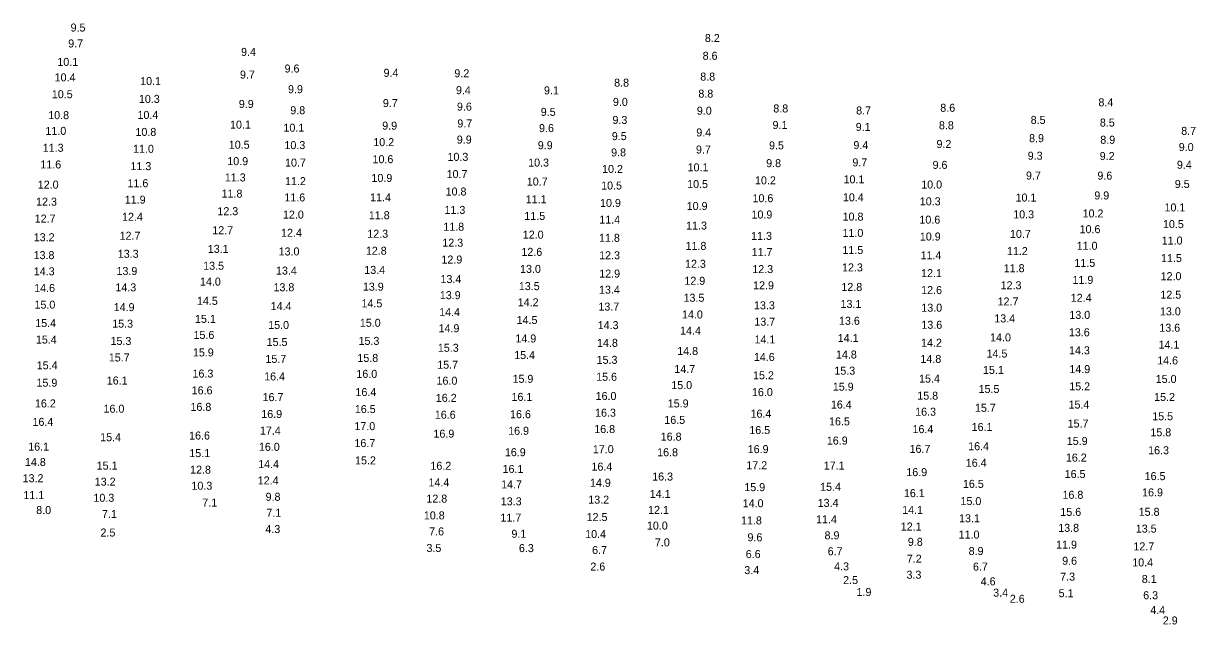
# Model space of a CAD drawing. Extents: x 1023796 to 1112670, y 656573 to 837340.
# Drawn here: x 1034315 to 1035047, y 764472 to 764847 of the extents above; entities that cross this region are included whole.
import ezdxf

# ---------------------------------------------------------------- set-up
doc = ezdxf.new("R2010")
doc.units = 0
doc.layers.add('V-TOPO-SOUN', color=7, linetype='Continuous')

msp = doc.modelspace()

# ---------------------------------------------------------------- texts
at = {"layer": 'V-TOPO-SOUN'}
for s, p in [('9.5', (1034344.01, 764842.15)), ('8.2', (1034740.17, 764835.6)), ('9.7', (1034342.52, 764832.2)), ('9.4', (1034450.47, 764826.95)), ('10.1 ', (1034335.73, 764820.69)), ('8.6', (1034738.78, 764824.51)), ('9.7', (1034449.8, 764812.75)), ('9.6', (1034477.66, 764816.54)), ('9.4', (1034539.48, 764813.87)), ('9.2', (1034583.7, 764813.58)), ('10.4 ', (1034334.05, 764811.01)), ('10.1 ', (1034387.44, 764808.72)), ('8.8', (1034683.5, 764807.7)), ('8.8', (1034737.28, 764811.5)), ('10.5 ', (1034332.3, 764800.49)), ('10.3 ', (1034386.67, 764797.56)), ('9.9', (1034479.8, 764803.64)), ('9.4', (1034584.68, 764803.01)), ('9.1', (1034639.67, 764802.88)), ('8.8', (1034736.12, 764800.86)), ('9.9', (1034449.08, 764794.4)), ('9.8', (1034481.24, 764790.47)), ('9.7', (1034539.04, 764794.95)), ('9.6', (1034585.32, 764792.74)), ('9.0', (1034682.74, 764795.71)), ('9.0', (1034735.15, 764790.2)), ('8.8', (1034782.92, 764791.58)), ('8.7', (1034834.65, 764790.31)), ('8.6', (1034887.2, 764792)), ('8.4', (1034985.99, 764795.45)), ('10.8 ', (1034330.03, 764787.4)), ('10.4 ', (1034385.79, 764787.54)), ('9.5', (1034637.67, 764789.46)), ('9.3', (1034682.45, 764784.4)), ('8.5', (1034943.67, 764784.43)), ('8.5', (1034986.88, 764782.78)), ('11.0 ', (1034328.29, 764777.56)), ('10.8 ', (1034384.51, 764776.92)), ('10.1 ', (1034443.59, 764781.47)), ('10.1 ', (1034476.95, 764779.56)), ('9.9', (1034538.65, 764780.83)), ('9.7', (1034585.56, 764782.23)), ('9.6', (1034636.6, 764779.31)), ('9.4', (1034734.81, 764776.61)), ('9.1', (1034782.44, 764781.23)), ('9.1', (1034834.38, 764780.07)), ('8.8', (1034886.36, 764781.08)), ('8.7', (1035037.69, 764777.57)), ('10.5 ', (1034442.82, 764768.92)), ('10.3 ', (1034477.57, 764768.69)), ('10.2 ', (1034533.07, 764770.53)), ('9.9', (1034585.23, 764772.13)), ('9.9', (1034635.81, 764768.59)), ('9.5', (1034682.05, 764774.3)), ('9.5', (1034780.24, 764768.51)), ('9.4', (1034832.95, 764768.69)), ('9.2', (1034884.83, 764769.35)), ('8.9', (1034942.68, 764773)), ('8.9', (1034987.15, 764772.02)), ('11.3 ', (1034326.6, 764767.02)), ('11.0 ', (1034383.03, 764766.36)), ('10.3 ', (1034579.41, 764761.35)), ('9.8', (1034681.62, 764764.12)), ('9.7', (1034734.6, 764765.91)), ('9.3', (1034941.82, 764762.05)), ('9.2', (1034986.79, 764761.83)), ('9.0', (1035036.16, 764767.45)), ('11.6 ', (1034325.09, 764756.57)), ('11.3 ', (1034381.4, 764755.53)), ('10.9 ', (1034441.88, 764758.67)), ('10.7 ', (1034477.95, 764757.73)), ('10.6 ', (1034532.58, 764759.87)), ('10.3 ', (1034629.79, 764757.76)), ('10.2 ', (1034675.97, 764753.76)), ('10.1 ', (1034729.4, 764754.77)), ('9.8', (1034778.46, 764757.4)), ('9.7', (1034832.32, 764757.91)), ('9.6', (1034882.39, 764756.31)), ('9.4', (1035034.99, 764756.4)), ('11.3 ', (1034440.34, 764748.48)), ('11.2 ', (1034477.94, 764746.16)), ('10.9 ', (1034531.92, 764748.15)), ('10.7 ', (1034578.85, 764750.56)), ('10.2 ', (1034771.49, 764746.65)), ('10.1 ', (1034826.78, 764747.27)), ('9.7', (1034940.73, 764749.67)), ('9.6', (1034985.35, 764749.61)), ('12.0 ', (1034323.51, 764743.99)), ('11.6 ', (1034379.55, 764744.86)), ('10.8 ', (1034578.24, 764739.67)), ('10.7 ', (1034628.95, 764745.9)), ('10.5 ', (1034675.38, 764743.42)), ('10.5 ', (1034729.1, 764744.33)), ('10.0 ', (1034875.31, 764744.05)), ('9.5', (1035033.68, 764744.4)), ('12.3 ', (1034322.45, 764733.34)), ('11.9 ', (1034377.85, 764734.6)), ('11.8 ', (1034438.3, 764738.37)), ('11.6 ', (1034477.53, 764735.97)), ('11.4 ', (1034531.09, 764736.02)), ('11.1 ', (1034628.27, 764734.83)), ('10.9 ', (1034674.7, 764732.53)), ('10.6 ', (1034769.92, 764735.48)), ('10.4 ', (1034826.38, 764736.06)), ('10.3 ', (1034874.41, 764733.53)), ('10.1 ', (1034934.23, 764735.91)), ('9.9', (1034983.42, 764737.23)), ('12.3 ', (1034435.69, 764727.39)), ('12.0 ', (1034476.64, 764725.25)), ('11.8 ', (1034530.28, 764724.87)), ('11.3 ', (1034577.53, 764728.18)), ('11.5 ', (1034627.4, 764724.4)), ('10.9 ', (1034728.82, 764730.63)), ('10.9 ', (1034769.29, 764725.31)), ('10.3 ', (1034932.75, 764725.39)), ('10.2 ', (1034976.1, 764725.97)), ('10.1 ', (1035027.25, 764729.73)), ('12.7 ', (1034321.58, 764722.78)), ('12.4 ', (1034376.13, 764723.87)), ('11.8 ', (1034576.8, 764717.68)), ('11.4 ', (1034674.21, 764722.1)), ('11.3 ', (1034728.46, 764718.39)), ('10.8 ', (1034826.2, 764724)), ('10.6 ', (1034874.16, 764722.08)), ('10.5 ', (1035026.28, 764719.32)), ('13.2 ', (1034320.98, 764711.1)), ('12.7 ', (1034374.6, 764712.05)), ('12.7 ', (1034432.53, 764715.5)), ('12.4 ', (1034475.45, 764713.89)), ('12.3 ', (1034529.32, 764713.27)), ('12.0 ', (1034626.44, 764712.69)), ('11.8 ', (1034674.08, 764710.73)), ('11.3 ', (1034769.05, 764711.93)), ('11.0 ', (1034826.14, 764713.79)), ('10.9 ', (1034874.44, 764711.56)), ('10.7 ', (1034930.76, 764713.18)), ('10.6 ', (1034974.22, 764716.14)), ('13.1 ', (1034429.7, 764703.85)), ('13.0 ', (1034473.92, 764702.22)), ('12.8 ', (1034528.43, 764702.68)), ('12.3 ', (1034576.19, 764707.69)), ('11.8 ', (1034728.1, 764705.7)), ('11.5 ', (1034826.09, 764703.14)), ('11.2 ', (1034928.84, 764702.46)), ('11.0 ', (1034972.42, 764705.76)), ('11.0 ', (1035025.5, 764709.06)), ('13.8 ', (1034320.9, 764699.92)), ('13.3 ', (1034373.48, 764700.77)), ('12.9 ', (1034575.63, 764697.16)), ('12.6 ', (1034625.58, 764701.96)), ('12.3 ', (1034674.14, 764699.83)), ('11.7 ', (1034769.37, 764701.85)), ('11.4 ', (1034874.87, 764699.82)), ('11.5 ', (1034971, 764695.09)), ('11.5 ', (1035025.1, 764698.09)), ('14.3 ', (1034321.01, 764689.81)), ('13.9 ', (1034372.67, 764690.01)), ('13.5 ', (1034426.82, 764693.28)), ('13.4 ', (1034472.3, 764690.28)), ('13.4 ', (1034527.44, 764690.69)), ('13.0 ', (1034624.74, 764691.32)), ('12.9 ', (1034674.2, 764688.38)), ('12.3 ', (1034727.78, 764694.5)), ('12.3 ', (1034769.79, 764691.2)), ('12.3 ', (1034825.86, 764692.24)), ('12.1 ', (1034875.21, 764688.66)), ('11.8 ', (1034926.83, 764691.76)), ('14.0 ', (1034424.82, 764683.41)), ('13.9 ', (1034526.56, 764680.21)), ('13.4 ', (1034575.06, 764684.97)), ('13.5 ', (1034623.97, 764680.55)), ('12.9 ', (1034727.37, 764683.89)), ('12.9 ', (1034770.29, 764681.06)), ('12.3 ', (1034924.89, 764681.09)), ('11.9 ', (1034969.78, 764684.46)), ('12.0 ', (1035024.83, 764686.77)), ('14.6 ', (1034321.26, 764679.35)), ('14.3 ', (1034371.98, 764679.78)), ('13.8 ', (1034470.74, 764679.85)), ('13.9 ', (1034574.62, 764674.9)), ('13.4 ', (1034674.05, 764678.31)), ('13.5 ', (1034726.86, 764673.28)), ('12.8 ', (1034825.44, 764680.02)), ('12.6 ', (1034875.28, 764678.09)), ('12.4 ', (1034968.68, 764673.27)), ('12.5 ', (1035024.68, 764675.22)), ('15.0 ', (1034321.45, 764668.95)), ('14.9 ', (1034370.92, 764667.4)), ('14.5 ', (1034422.92, 764671.36)), ('14.4 ', (1034468.96, 764668.04)), ('14.5 ', (1034525.7, 764669.77)), ('14.2 ', (1034623.29, 764670.45)), ('13.7 ', (1034673.67, 764667.75)), ('13.3 ', (1034770.84, 764668.56)), ('13.1 ', (1034824.9, 764669.39)), ('13.0 ', (1034875.36, 764667.06)), ('12.7 ', (1034923.01, 764670.95)), ('15.1 ', (1034421.71, 764660.09)), ('14.4 ', (1034574.22, 764664.31)), ('14.5 ', (1034622.58, 764659.37)), ('14.0 ', (1034725.88, 764662.83)), ('13.7 ', (1034771.07, 764658.34)), ('13.6 ', (1034823.94, 764658.89)), ('13.4 ', (1034920.94, 764660.37)), ('13.0 ', (1034967.83, 764662.57)), ('13.0 ', (1035024.39, 764664.77)), ('15.4 ', (1034321.91, 764657.46)), ('15.3 ', (1034369.99, 764657.1)), ('15.0 ', (1034467.42, 764656.24)), ('15.0 ', (1034524.67, 764657.65)), ('14.9 ', (1034573.83, 764654.23)), ('14.3 ', (1034673.23, 764656.17)), ('14.4 ', (1034724.72, 764652.73)), ('13.6 ', (1034875.39, 764656.4)), ('13.6 ', (1034967.53, 764651.69)), ('13.6 ', (1035024.03, 764654.55)), ('15.4 ', (1034322.31, 764647.18)), ('15.3 ', (1034368.95, 764646.28)), ('15.6 ', (1034420.78, 764650.04)), ('15.5 ', (1034466.44, 764645.62)), ('15.3 ', (1034523.85, 764646.33)), ('14.9 ', (1034621.83, 764647.83)), ('14.8 ', (1034672.82, 764645.1)), ('14.1 ', (1034771.18, 764647.23)), ('14.1 ', (1034823.15, 764648.12)), ('14.2 ', (1034875.21, 764645.18)), ('14.0 ', (1034918.34, 764648.51)), ('14.1 ', (1035023.54, 764643.97)), ('15.9 ', (1034420.4, 764639.11)), ('15.3 ', (1034573.39, 764642.01)), ('15.4 ', (1034621.08, 764637.47)), ('14.8 ', (1034722.92, 764639.99)), ('14.6 ', (1034770.78, 764636.25)), ('14.8 ', (1034822.04, 764637.8)), ('14.5 ', (1034916.11, 764638.43)), ('14.3 ', (1034967.62, 764640.41)), ('15.4 ', (1034322.85, 764631.06)), ('15.7 ', (1034367.87, 764635.96)), ('15.7 ', (1034465.7, 764635.08)), ('15.8 ', (1034523.13, 764635.68)), ('15.7 ', (1034572.99, 764631.42)), ('15.3 ', (1034672.55, 764634.48)), ('14.8 ', (1034874.82, 764635.07)), ('14.6 ', (1035022.7, 764634.13)), ('16.1 ', (1034366.58, 764621.55)), ('16.3 ', (1034420.15, 764625.9)), ('16.4 ', (1034464.9, 764624.11)), ('16.0 ', (1034522.5, 764625.72)), ('15.9 ', (1034620.04, 764622.62)), ('15.6 ', (1034672.28, 764623.89)), ('14.7 ', (1034721.1, 764628.74)), ('15.2 ', (1034770.27, 764624.84)), ('15.3 ', (1034821.05, 764627.7)), ('15.4 ', (1034873.96, 764622.76)), ('15.1 ', (1034913.88, 764628.18)), ('14.9 ', (1034967.84, 764628.7)), ('15.0 ', (1035021.76, 764622.55)), ('15.9 ', (1034322.7, 764620.19)), ('16.6 ', (1034419.63, 764615.41)), ('16.4 ', (1034521.92, 764614.35)), ('16.0 ', (1034572.56, 764621.45)), ('15.0 ', (1034719.19, 764618.69)), ('16.0 ', (1034769.58, 764614.31)), ('15.9 ', (1034820.09, 764617.71)), ('15.5 ', (1034911.12, 764616.27)), ('15.2 ', (1034967.75, 764617.9)), ('16.2 ', (1034321.72, 764607.24)), ('16.7 ', (1034463.92, 764611.19)), ('16.2 ', (1034572.11, 764610.73)), ('16.1 ', (1034619.39, 764611.33)), ('16.0 ', (1034671.92, 764611.89)), ('15.9 ', (1034716.99, 764607.23)), ('15.8 ', (1034872.86, 764612.1)), ('15.2 ', (1035020.78, 764611.24)), ('16.0 ', (1034364.57, 764603.95)), ('16.8 ', (1034418.89, 764605.1)), ('16.9 ', (1034463.1, 764600.63)), ('16.5 ', (1034521.53, 764603.71)), ('16.6 ', (1034571.5, 764600.18)), ('16.6 ', (1034618.49, 764600.5)), ('16.3 ', (1034671.59, 764601.43)), ('16.4 ', (1034768.69, 764600.81)), ('16.4 ', (1034818.88, 764606.55)), ('16.3 ', (1034871.52, 764602.05)), ('15.7 ', (1034908.84, 764604.51)), ('15.4 ', (1034967.31, 764606.54)), ('16.4 ', (1034320.2, 764595.72)), ('17.0 ', (1034521.27, 764593.03)), ('16.5 ', (1034714.84, 764596.95)), ('16.5 ', (1034817.73, 764596.02)), ('16.1 ', (1034906.79, 764592.53)), ('15.7 ', (1034966.74, 764594.67)), ('15.5 ', (1035019.58, 764599.21)), ('15.4 ', (1034362.49, 764586.15)), ('16.6 ', (1034418.04, 764587.17)), ('17.4 ', (1034462.27, 764590.3)), ('16.9 ', (1034570.65, 764588.33)), ('16.9 ', (1034617.31, 764590.14)), ('16.8 ', (1034671.07, 764591.22)), ('16.8 ', (1034712.59, 764586.48)), ('16.5 ', (1034767.92, 764590.59)), ('16.4 ', (1034869.87, 764591.19)), ('15.8 ', (1035018.45, 764589.19)), ('16.1 ', (1034317.53, 764580.25)), ('16.0 ', (1034461.62, 764580.11)), ('16.7 ', (1034521.28, 764582.45)), ('17.0 ', (1034670.2, 764578.65)), ('16.9 ', (1034766.93, 764578.68)), ('16.9 ', (1034816.35, 764584.02)), ('16.7 ', (1034868.01, 764578.82)), ('16.4 ', (1034904.63, 764580.5)), ('15.9 ', (1034966.23, 764583.78)), ('16.3 ', (1035017.04, 764577.98)), ('14.8 ', (1034315.5, 764570.61)), ('15.1 ', (1034418.16, 764576.17)), ('15.2 ', (1034521.68, 764571.65)), ('16.9 ', (1034615.25, 764576.75)), ('16.8 ', (1034710.37, 764576.72)), ('16.2 ', (1034965.66, 764573.38)), ('15.1 ', (1034360.29, 764568.38)), ('12.8 ', (1034418.64, 764565.82)), ('14.4 ', (1034461.18, 764569.33)), ('16.2 ', (1034568.74, 764568.27)), ('16.1 ', (1034613.82, 764566.29)), ('16.4 ', (1034669.34, 764567.73)), ('17.2 ', (1034766.06, 764568.59)), ('17.1 ', (1034814.42, 764568.43)), ('16.9 ', (1034865.99, 764564.28)), ('16.4 ', (1034903.14, 764570.13)), ('16.5 ', (1034964.89, 764563.13)), ('13.2 ', (1034314.04, 764560.51)), ('13.2 ', (1034359.07, 764558.36)), ('10.3 ', (1034419.48, 764555.81)), ('12.4 ', (1034460.87, 764559.08)), ('14.4 ', (1034567.55, 764557.86)), ('14.7 ', (1034612.92, 764556.62)), ('14.9 ', (1034668.4, 764557.65)), ('16.3 ', (1034707.28, 764561.54)), ('16.5 ', (1034901.35, 764556.98)), ('16.5 ', (1035014.84, 764561.8)), ('11.1 ', (1034314.51, 764549.98)), ('9.8', (1034465.8, 764548.9)), ('14.1 ', (1034705.74, 764550.68)), ('15.9 ', (1034764.81, 764554.92)), ('15.4 ', (1034812.16, 764555.14)), ('16.1 ', (1034864.49, 764551.18)), ('16.8 ', (1034963.54, 764550.14)), ('16.9 ', (1035013.27, 764551.64)), ('10.3 ', (1034358.27, 764548.28)), ('7.1', (1034426.25, 764545.3)), ('12.8 ', (1034566.23, 764547.76)), ('13.3 ', (1034612.68, 764546.07)), ('13.2 ', (1034667.36, 764547.11)), ('14.0 ', (1034763.8, 764544.85)), ('13.4 ', (1034810.64, 764545.11)), ('15.0 ', (1034899.83, 764546.21)), ('8.0', (1034322.53, 764540.58)), ('7.1', (1034363.61, 764538.14)), ('7.1', (1034466.31, 764538.9)), ('10.8 ', (1034564.64, 764537.26)), ('11.7 ', (1034612.49, 764535.87)), ('12.5 ', (1034666.31, 764536.23)), ('12.1 ', (1034704.71, 764540.69)), ('11.8 ', (1034762.76, 764534.11)), ('11.4 ', (1034809.6, 764534.82)), ('14.1 ', (1034863.4, 764540.66)), ('13.1 ', (1034898.91, 764535.44)), ('15.6 ', (1034962.2, 764539.45)), ('15.8 ', (1035011.13, 764539.5)), ('2.5', (1034362.69, 764526.56)), ('4.3', (1034465.66, 764528.74)), ('7.6', (1034567.96, 764527.25)), ('10.0 ', (1034703.97, 764530.88)), ('12.1 ', (1034862.52, 764530.31)), ('13.8 ', (1034960.88, 764529.48)), ('13.5 ', (1035009.33, 764529.01)), ('9.1', (1034619.35, 764525.77)), ('10.4 ', (1034665.4, 764525.61)), ('7.0', (1034708.95, 764520.4)), ('9.6', (1034766.79, 764523.57)), ('8.9', (1034814.92, 764524.8)), ('9.8', (1034866.95, 764520.74)), ('11.0 ', (1034898.67, 764525.28)), ('3.5', (1034566.27, 764516.91)), ('6.3', (1034624.02, 764516.82)), ('6.7', (1034669.74, 764515.63)), ('6.6', (1034765.69, 764513.07)), ('6.7', (1034816.86, 764514.84)), ('8.9', (1034904.91, 764514.99)), ('11.9 ', (1034959.56, 764518.99)), ('12.7 ', (1035007.83, 764517.9)), ('2.6', (1034668.66, 764505.29)), ('4.3', (1034820.91, 764505.39)), ('7.2', (1034866.32, 764510.2)), ('6.7', (1034907.62, 764505.24)), ('9.6', (1034963.34, 764508.91)), ('10.4 ', (1035007.12, 764507.89)), ('3.4', (1034764.81, 764503.07)), ('3.3', (1034866.1, 764500.18)), ('7.3', (1034962.11, 764498.99)), ('8.1', (1035013.08, 764497.51)), ('2.5', (1034826.53, 764496.85)), ('4.6', (1034912.44, 764496.05)), ('1.9', (1034834.89, 764489.37)), ('3.4', (1034920.27, 764489)), ('2.6', (1034930.61, 764485.14)), ('5.1', (1034961.15, 764488.64)), ('6.3', (1035013.95, 764487.36)), ('4.4', (1035018.36, 764478.13)), ('2.9', (1035026.17, 764471.6))]:
    msp.add_text(s, height=5, rotation=360, dxfattribs=at).set_placement(p)

doc.saveas('drawing.dxf')
